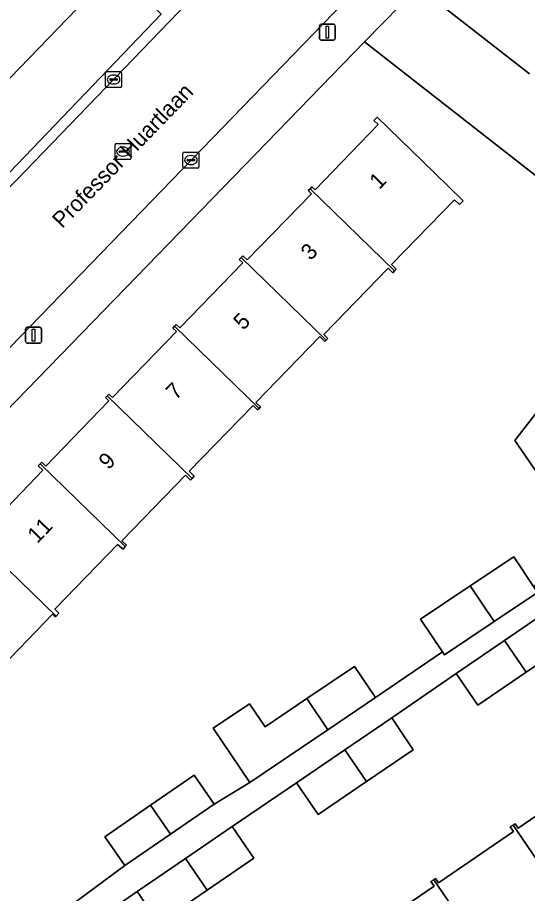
# Model space of a CAD drawing. Extents: x 157445 to 158888, y 383061 to 384688.
# Drawn here: x 158601.8 to 158633.7, y 383872.9 to 383927.8 of the extents above; entities that cross this region are included whole.
import ezdxf

# ---------------------------------------------------------------- set-up
doc = ezdxf.new("R2010")
doc.units = 0
for name, color, linetype in [('IMGEO_Erf', 7, 'Continuous'), ('IMGEO_Groenvoorziening', 7, 'Continuous'), ('IMGEO_Kolk', 7, 'Continuous'), ('IMGEO_Lichtmast', 7, 'Continuous'), ('IMGEO_Openbare_ruimte_label', 7, 'Continuous'), ('IMGEO_Pand', 7, 'Continuous'), ('IMGEO_Pand_nummerreeks', 7, 'Continuous'), ('IMGEO_Rijbaan_lokaal_open', 7, 'Continuous'), ('IMGEO_Rioolput', 7, 'Continuous'), ('IMGEO_Voetpad_open', 7, 'Continuous')]:
    doc.layers.add(name, color=color, linetype=linetype)

msp = doc.modelspace()

# ---------------------------------------------------------------- linework, layer by layer
at = {"layer": 'IMGEO_Erf'}
for points in [[(158641.756, 383945.071), (158626.862, 383929.728), (158633.84, 383924.271)], [(158627.025, 383890.107), (158630.137, 383892.187), (158632.854, 383894.003), (158634.099, 383892.139), (158637.568, 383894.561), (158636.125, 383896.657), (158632.928, 383901.301), (158634.524, 383903.342), (158636.121, 383905.384), (158637.717, 383907.425), (158641.472, 383912.228), (158623.51, 383926.275), (158585.327, 383886.944)], [(158599.321, 383895.242), (158603.355, 383899.439), (158603.069, 383899.717), (158603.177, 383899.829), (158603.286, 383899.941), (158603.541, 383899.693), (158607.499, 383903.769), (158607.279, 383903.983), (158607.385, 383904.092), (158607.491, 383904.201), (158607.713, 383903.986), (158611.722, 383908.115), (158611.493, 383908.338), (158611.604, 383908.452), (158611.715, 383908.566), (158611.935, 383908.352), (158615.881, 383912.417), (158615.659, 383912.632), (158615.774, 383912.751), (158615.89, 383912.871), (158616.161, 383912.608), (158620.183, 383916.751), (158619.979, 383916.949), (158620.098, 383917.072), (158620.216, 383917.193), (158620.407, 383917.006), (158624.368, 383921.086), (158624.098, 383921.349), (158624.299, 383921.556), (158627.887, 383918.074), (158629.694, 383916.319), (158629.463, 383916.081), (158629.152, 383916.383), (158625.204, 383912.316), (158625.497, 383912.032), (158625.396, 383911.928), (158625.278, 383911.806), (158624.984, 383912.091), (158620.95, 383907.936), (158621.21, 383907.684), (158621.105, 383907.576), (158621.028, 383907.497), (158620.715, 383907.801), (158616.707, 383903.672), (158616.991, 383903.396), (158616.905, 383903.307), (158616.809, 383903.208), (158616.524, 383903.485), (158612.522, 383899.363), (158612.84, 383899.054), (158612.711, 383898.921), (158612.611, 383898.818), (158612.295, 383899.124), (158608.305, 383895.017), (158608.59, 383894.726), (158608.519, 383894.643), (158608.382, 383894.484), (158608.04, 383894.771), (158604.11, 383890.724), (158604.364, 383890.478), (158604.18, 383890.287), (158604.131, 383890.236), (158603.957, 383890.404), (158599.756, 383886.076)], [(158584.928, 383882.51), (158590.489, 383874.679), (158596.324, 383866.132), (158598.448, 383867.58), (158597.009, 383869.69), (158599.989, 383871.722), (158601.428, 383869.611), (158604.29, 383871.562), (158608.49, 383874.657), (158607.243, 383876.466), (158610.1, 383878.436), (158612.839, 383880.325), (158614.087, 383878.516), (158616.333, 383879.86), (158614.028, 383883.262), (158616.296, 383884.799), (158617.279, 383883.348), (158619.894, 383885.12), (158622.871, 383887.137), (158624.193, 383885.187), (158628.401, 383888.047), (158627.025, 383890.107)], [(158636.558, 383888.771), (158633.633, 383886.777), (158630.599, 383884.709), (158629.244, 383886.696), (158625.21, 383883.908), (158626.565, 383881.921), (158623.641, 383879.927), (158620.606, 383877.859), (158619.251, 383879.846), (158615.216, 383877.103), (158616.571, 383875.116), (158613.646, 383873.122), (158610.612, 383871.054), (158609.257, 383873.041), (158605.189, 383870.224)], [(158623.14, 383870.126), (158627.873, 383873.362), (158627.672, 383873.656), (158627.846, 383873.774), (158627.962, 383873.853), (158628.145, 383873.584), (158632.836, 383876.791), (158632.638, 383877.081), (158632.814, 383877.201), (158632.939, 383877.286), (158633.132, 383877.004), (158637.828, 383880.215)]]:
    msp.add_lwpolyline(points, dxfattribs=at)
at = {"layer": 'IMGEO_Groenvoorziening'}
msp.add_lwpolyline([(158601.261, 383918.093), (158610.765, 383928.015), (158607.862, 383930.824), (158598.313, 383920.947)], close=True, dxfattribs=at)
at = {"layer": 'IMGEO_Kolk'}
for p, q in [((158607.285, 383923.485), (158607.285, 383924.337)), ((158607.36, 383924.411), (158608.212, 383924.411)), ((158607.773, 383924.191), (158607.798, 383924.191)), ((158608.286, 383924.337), (158608.286, 383923.485)), ((158607.544, 383923.905), (158607.544, 383923.917)), ((158607.982, 383923.868), (158607.584, 383923.868)), ((158607.587, 383923.954), (158607.985, 383923.954)), ((158607.796, 383923.631), (158607.771, 383923.631)), ((158608.028, 383923.917), (158608.028, 383923.905)), ((158608.212, 383923.411), (158607.36, 383923.411)), ((158612.132, 383918.438), (158612.132, 383919.29)), ((158612.207, 383919.364), (158613.059, 383919.364)), ((158612.62, 383919.144), (158612.645, 383919.144)), ((158613.133, 383919.29), (158613.133, 383918.438)), ((158612.391, 383918.858), (158612.391, 383918.87)), ((158612.829, 383918.821), (158612.431, 383918.821)), ((158612.434, 383918.907), (158612.832, 383918.907)), ((158612.643, 383918.584), (158612.618, 383918.584)), ((158612.875, 383918.87), (158612.875, 383918.858)), ((158613.059, 383918.364), (158612.207, 383918.364))]:
    msp.add_line(p, q, dxfattribs=at)
for points in [[(158607.285, 383923.485), (158607.285, 383924.337)], [(158607.36, 383924.411), (158608.212, 383924.411)], [(158608.286, 383924.337), (158608.286, 383923.485)], [(158608.212, 383923.411), (158607.36, 383923.411)], [(158612.132, 383918.438), (158612.132, 383919.29)], [(158612.207, 383919.364), (158613.059, 383919.364)], [(158613.133, 383919.29), (158613.133, 383918.438)], [(158613.059, 383918.364), (158612.207, 383918.364)]]:
    msp.add_lwpolyline(points, dxfattribs=at)
for centre, radius, start, end in [((158607.362, 383924.335), 0.0765, 91.552, 178.448), ((158607.362, 383924.335), 0.0765, 91.552, 178.448), ((158608.21, 383924.335), 0.0765, 1.552, 88.448), ((158608.21, 383924.335), 0.0765, 1.552, 88.448), ((158607.362, 383923.487), 0.0765, 181.552, 268.448), ((158607.362, 383923.487), 0.0765, 181.552, 268.448), ((158607.584, 383923.914), 0.0403, 85.8775, 175.7526), ((158607.581, 383923.904), 0.0366, 178.938, 274.7102), ((158607.985, 383923.911), 0.043, 264.8664, 352.4533), ((158607.989, 383923.916), 0.0386, 1.7309, 96.639), ((158608.21, 383923.487), 0.0765, 271.552, 358.448), ((158608.21, 383923.487), 0.0765, 271.552, 358.448), ((158612.209, 383919.288), 0.0765, 91.552, 178.448), ((158612.209, 383919.288), 0.0765, 91.552, 178.448), ((158613.057, 383919.288), 0.0765, 1.552, 88.448), ((158613.057, 383919.288), 0.0765, 1.552, 88.448), ((158612.431, 383918.867), 0.0403, 85.8775, 175.7526), ((158612.428, 383918.857), 0.0366, 178.938, 274.7102), ((158612.832, 383918.864), 0.043, 264.8664, 352.4533), ((158612.836, 383918.869), 0.0386, 1.7309, 96.639), ((158612.209, 383918.44), 0.0765, 181.552, 268.448), ((158612.209, 383918.44), 0.0765, 181.552, 268.448), ((158613.057, 383918.44), 0.0765, 271.552, 358.448), ((158613.057, 383918.44), 0.0765, 271.552, 358.448)]:
    msp.add_arc(centre, radius, start, end, dxfattribs=at)
for centre, major_axis, ratio, start_param, end_param in [((158607.772, 383923.911), (-0.387, 0.002), 0.722429, 4.712389, 7.853982), ((158607.797, 383923.911), (-0.39, 0.002), 0.717154, 1.570796, 4.712389), ((158612.619, 383918.864), (-0.387, 0.002), 0.722429, 4.712389, 7.853982), ((158612.644, 383918.864), (-0.39, 0.002), 0.717154, 1.570796, 4.712389)]:
    msp.add_ellipse(centre, major_axis=major_axis, ratio=ratio, start_param=start_param, end_param=end_param, dxfattribs=at)
at = {"layer": 'IMGEO_Lichtmast'}
for p, q in [((158620.784, 383927.384), (158621.574, 383927.384)), ((158621.574, 383927.384), (158620.784, 383927.384)), ((158620.684, 383926.484), (158620.684, 383927.284)), ((158620.684, 383927.284), (158620.684, 383926.484)), ((158621.674, 383927.284), (158621.674, 383926.484)), ((158621.674, 383926.484), (158621.674, 383927.284)), ((158621.574, 383926.384), (158620.784, 383926.384)), ((158620.784, 383926.384), (158621.574, 383926.384)), ((158602.275, 383907.49), (158602.275, 383908.29)), ((158602.275, 383908.29), (158602.275, 383907.49)), ((158602.375, 383908.39), (158603.165, 383908.39)), ((158603.165, 383908.39), (158602.375, 383908.39)), ((158603.265, 383908.29), (158603.265, 383907.49)), ((158603.265, 383907.49), (158603.265, 383908.29)), ((158603.165, 383907.39), (158602.375, 383907.39)), ((158602.375, 383907.39), (158603.165, 383907.39))]:
    msp.add_line(p, q, dxfattribs=at)
for points in [[(158621.104, 383927.259), (158621.254, 383927.259), (158621.254, 383926.509), (158621.104, 383926.509), (158621.104, 383927.259)], [(158602.695, 383908.265), (158602.845, 383908.265), (158602.845, 383907.515), (158602.695, 383907.515), (158602.695, 383908.265)]]:
    msp.add_lwpolyline(points, dxfattribs=at)
for centre, start, end in [((158620.784, 383927.284), 90, 180), ((158620.784, 383927.284), 90, 180), ((158621.574, 383927.284), 0, 90), ((158621.574, 383927.284), 360, 90), ((158620.784, 383926.484), 180, 270), ((158620.784, 383926.484), 180, 270), ((158621.574, 383926.484), 270, 0), ((158621.574, 383926.484), 270, 0), ((158602.375, 383908.29), 90, 180), ((158602.375, 383908.29), 90, 180), ((158603.165, 383908.29), 0, 90), ((158603.165, 383908.29), 360, 90), ((158602.375, 383907.49), 180, 270), ((158602.375, 383907.49), 180, 270), ((158603.165, 383907.49), 270, 0), ((158603.165, 383907.49), 270, 0)]:
    msp.add_arc(centre, 0.1, start, end, dxfattribs=at)
at = {"layer": 'IMGEO_Pand'}
for points in [[(158620.098, 383917.072), (158625.396, 383911.928), (158625.497, 383912.032), (158625.204, 383912.316), (158629.152, 383916.383), (158629.463, 383916.081), (158629.694, 383916.319), (158627.887, 383918.074), (158624.299, 383921.556), (158624.098, 383921.349), (158624.368, 383921.086), (158620.407, 383917.006), (158620.216, 383917.193)], [(158620.098, 383917.072), (158619.979, 383916.949), (158620.183, 383916.751), (158616.161, 383912.608), (158615.89, 383912.871), (158615.774, 383912.751), (158621.105, 383907.576), (158621.21, 383907.684), (158620.95, 383907.936), (158624.984, 383912.091), (158625.278, 383911.806), (158625.396, 383911.928)], [(158611.604, 383908.452), (158616.905, 383903.307), (158616.991, 383903.396), (158616.707, 383903.672), (158620.715, 383907.801), (158621.028, 383907.497), (158621.105, 383907.576), (158615.774, 383912.751), (158615.659, 383912.632), (158615.881, 383912.417), (158611.935, 383908.352), (158611.715, 383908.566)], [(158611.604, 383908.452), (158611.493, 383908.338), (158611.722, 383908.115), (158607.713, 383903.986), (158607.491, 383904.201), (158607.385, 383904.092), (158612.711, 383898.921), (158612.84, 383899.054), (158612.522, 383899.363), (158616.524, 383903.485), (158616.809, 383903.208), (158616.905, 383903.307)], [(158603.177, 383899.829), (158608.519, 383894.643), (158608.59, 383894.726), (158608.305, 383895.017), (158612.295, 383899.124), (158612.611, 383898.818), (158612.711, 383898.921), (158607.385, 383904.092), (158607.279, 383903.983), (158607.499, 383903.769), (158603.541, 383899.693), (158603.286, 383899.941)], [(158634.524, 383903.342), (158632.928, 383901.301), (158636.125, 383896.657), (158637.568, 383894.561), (158640.841, 383898.403)], [(158603.177, 383899.829), (158603.069, 383899.717), (158603.355, 383899.439), (158599.321, 383895.242), (158599.047, 383895.504), (158598.934, 383895.38), (158604.18, 383890.287), (158604.364, 383890.478), (158604.11, 383890.724), (158608.04, 383894.771), (158608.382, 383894.484), (158608.519, 383894.643)], [(158598.934, 383895.38), (158598.822, 383895.258), (158599.117, 383894.983), (158595.079, 383890.822), (158594.84, 383891.054), (158594.738, 383890.948), (158599.756, 383886.076), (158603.957, 383890.404), (158604.131, 383890.236), (158604.18, 383890.287)], [(158632.854, 383894.003), (158630.137, 383892.187), (158631.63, 383889.953), (158634.347, 383891.769), (158634.099, 383892.139)], [(158631.63, 383889.953), (158630.137, 383892.187), (158627.025, 383890.107), (158628.401, 383888.047), (158628.518, 383887.873)], [(158633.633, 383886.777), (158636.558, 383888.771), (158635.203, 383890.758), (158632.276, 383888.763)], [(158633.633, 383886.777), (158632.276, 383888.763), (158629.244, 383886.696), (158630.599, 383884.709)], [(158624.193, 383885.187), (158622.871, 383887.137), (158619.894, 383885.12), (158621.216, 383883.17)], [(158621.216, 383883.17), (158619.894, 383885.12), (158617.279, 383883.348), (158616.296, 383884.799), (158614.028, 383883.262), (158616.333, 383879.86)], [(158623.641, 383879.927), (158626.565, 383881.921), (158625.21, 383883.908), (158622.283, 383881.913)], [(158623.641, 383879.927), (158622.283, 383881.913), (158619.251, 383879.846), (158620.606, 383877.859)], [(158614.087, 383878.516), (158612.839, 383880.325), (158610.1, 383878.436), (158611.348, 383876.627)], [(158632.814, 383877.201), (158637.044, 383871.011), (158637.184, 383871.107), (158636.912, 383871.504), (158641.675, 383874.76), (158641.916, 383874.408), (158642.033, 383874.488), (158637.839, 383880.624), (158637.641, 383880.488), (158637.828, 383880.215), (158633.132, 383877.004), (158632.939, 383877.286)], [(158611.348, 383876.627), (158610.1, 383878.436), (158607.243, 383876.466), (158608.49, 383874.657)], [(158613.646, 383873.122), (158616.571, 383875.116), (158615.216, 383877.103), (158612.288, 383875.107)], [(158632.814, 383877.201), (158632.638, 383877.081), (158632.836, 383876.791), (158628.145, 383873.584), (158627.962, 383873.853), (158627.846, 383873.774), (158632.045, 383867.63), (158632.19, 383867.729), (158631.954, 383868.074), (158636.653, 383871.287), (158636.906, 383870.916), (158637.044, 383871.011)], [(158613.646, 383873.122), (158612.288, 383875.107), (158609.257, 383873.041), (158610.612, 383871.054)], [(158622.843, 383870.336), (158627.046, 383864.187), (158627.157, 383864.263), (158626.913, 383864.621), (158631.668, 383867.872), (158631.901, 383867.532), (158632.045, 383867.63), (158627.846, 383873.774), (158627.672, 383873.656), (158627.873, 383873.362), (158623.14, 383870.126), (158622.948, 383870.408)]]:
    msp.add_lwpolyline(points, close=True, dxfattribs=at)
at = {"layer": 'IMGEO_Rijbaan_lokaal_open'}
msp.add_lwpolyline([(158580.646, 383896.169), (158585.568, 383891.156), (158585.695, 383891.294), (158591.324, 383897.081), (158600.027, 383905.849), (158634.853, 383941.812), (158639.367, 383946.454), (158634.281, 383951.301), (158629.192, 383946.077), (158623.997, 383940.655), (158616.881, 383933.307), (158613.815, 383930.143), (158611.864, 383928.128), (158601.661, 383917.572), (158586.233, 383901.895), (158580.765, 383896.27)], close=True, dxfattribs=at)
msp.add_lwpolyline([(158633.84, 383924.271), (158626.862, 383929.728), (158623.51, 383926.275), (158641.472, 383912.228)], dxfattribs=at)
at = {"layer": 'IMGEO_Rioolput'}
for p, q in [((158607.876, 383918.969), (158607.876, 383919.821)), ((158607.951, 383919.895), (158608.803, 383919.895)), ((158608.364, 383919.675), (158608.389, 383919.675)), ((158608.877, 383919.821), (158608.877, 383918.969)), ((158608.135, 383919.389), (158608.135, 383919.401)), ((158608.573, 383919.352), (158608.175, 383919.352)), ((158608.178, 383919.438), (158608.576, 383919.438)), ((158608.387, 383919.115), (158608.362, 383919.115)), ((158608.619, 383919.401), (158608.619, 383919.389)), ((158608.803, 383918.895), (158607.951, 383918.895))]:
    msp.add_line(p, q, dxfattribs=at)
for points in [[(158607.876, 383918.969), (158607.876, 383919.821)], [(158607.951, 383919.895), (158608.803, 383919.895)], [(158608.877, 383919.821), (158608.877, 383918.969)], [(158608.803, 383918.895), (158607.951, 383918.895)]]:
    msp.add_lwpolyline(points, dxfattribs=at)
for centre, radius, start, end in [((158607.953, 383919.819), 0.0765, 91.552, 178.448), ((158607.953, 383919.819), 0.0765, 91.552, 178.448), ((158608.801, 383919.819), 0.0765, 1.552, 88.448), ((158608.801, 383919.819), 0.0765, 1.552, 88.448), ((158608.175, 383919.398), 0.0403, 85.8775, 175.7526), ((158608.172, 383919.388), 0.0366, 178.938, 274.7102), ((158608.576, 383919.395), 0.043, 264.8664, 352.4533), ((158608.58, 383919.4), 0.0386, 1.7309, 96.639), ((158607.953, 383918.971), 0.0765, 181.552, 268.448), ((158607.953, 383918.971), 0.0765, 181.552, 268.448), ((158608.801, 383918.971), 0.0765, 271.552, 358.448), ((158608.801, 383918.971), 0.0765, 271.552, 358.448)]:
    msp.add_arc(centre, radius, start, end, dxfattribs=at)
for centre, major_axis, ratio, start_param, end_param in [((158608.363, 383919.395), (-0.387, 0.002), 0.722429, 4.712389, 7.853982), ((158608.388, 383919.395), (-0.39, 0.002), 0.717154, 1.570796, 4.712389)]:
    msp.add_ellipse(centre, major_axis=major_axis, ratio=ratio, start_param=start_param, end_param=end_param, dxfattribs=at)
at = {"layer": 'IMGEO_Voetpad_open'}
for points in [[(158644.552, 383945.748), (158641.729, 383948.017), (158641.683, 383947.99), (158639.825, 383946.899), (158639.367, 383946.454), (158634.853, 383941.812), (158600.027, 383905.849), (158591.324, 383897.081), (158585.695, 383891.294), (158585.568, 383891.156), (158582.963, 383888.433)], [(158585.327, 383886.944), (158623.51, 383926.275), (158626.862, 383929.728), (158641.756, 383945.071)], [(158577.133, 383899.167), (158578.6, 383900.677), (158591.344, 383913.798), (158594.114, 383916.642), (158597.067, 383913.806), (158598.524, 383915.3), (158595.594, 383918.134), (158598.313, 383920.947), (158607.862, 383930.824), (158609.797, 383932.825), (158612.705, 383930.041), (158616.621, 383934.135)], [(158610.765, 383928.015), (158601.261, 383918.093)], [(158601.661, 383917.572), (158611.864, 383928.128)], [(158605.189, 383870.224), (158609.257, 383873.041), (158612.288, 383875.107), (158615.216, 383877.103), (158619.251, 383879.846), (158622.283, 383881.913), (158625.21, 383883.908), (158629.244, 383886.696), (158632.276, 383888.763), (158635.203, 383890.758), (158638.589, 383893.067), (158637.568, 383894.561), (158634.099, 383892.139), (158634.347, 383891.769), (158631.63, 383889.953), (158628.518, 383887.873), (158628.401, 383888.047), (158624.193, 383885.187), (158621.216, 383883.17), (158616.333, 383879.86), (158614.087, 383878.516), (158611.348, 383876.627), (158608.49, 383874.657), (158604.29, 383871.562)]]:
    msp.add_lwpolyline(points, dxfattribs=at)

# ---------------------------------------------------------------- texts
at = {"layer": 'IMGEO_Openbare_ruimte_label'}
msp.add_text('Professor Huartlaan', height=1, rotation=45.8104, dxfattribs=at).set_placement((158604.562, 383914.541))
at = {"layer": 'IMGEO_Pand_nummerreeks'}
for s, p in [('1', (158624.434, 383916.976)), ('3', (158620.133, 383912.525)), ('5', (158615.911, 383908.156)), ('7', (158611.689, 383903.787)), ('9', (158607.467, 383899.417)), ('11', (158603.005, 383894.8))]:
    msp.add_text(s, height=1, rotation=45.9817, dxfattribs=at).set_placement(p)

doc.saveas('drawing.dxf')
